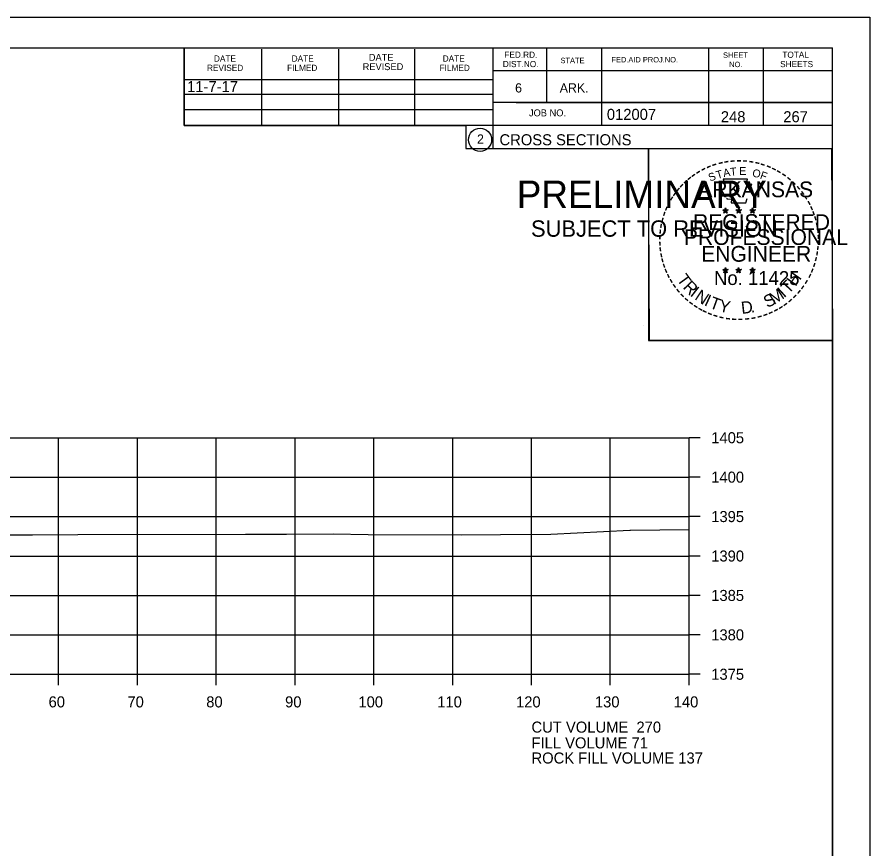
# Model space of a CAD drawing. Extents: x 1374311 to 1383814, y 384102 to 406278.
# Drawn here: x 1382694.8 to 1382803, y 405532.9 to 405638.4 of the extents above; entities that cross this region are included whole.
import ezdxf

# ---------------------------------------------------------------- set-up
doc = ezdxf.new("R2010")
doc.units = 0
for name, color, linetype in [('R_Axis', 7, 'Continuous'), ('R_Axis Annot', 7, 'Continuous'), ('R_Border', 7, 'Continuous'), ('R_Border PE', 7, 'Continuous'), ('R_Border Prem', 7, 'Continuous'), ('R_Exist Surface', 7, 'Continuous'), ('R_Fin Surface', 7, 'Continuous'), ('R_Grid', 7, 'Continuous'), ('R_No Plot', 7, 'Continuous'), ('R_Water', 7, 'Continuous')]:
    doc.layers.add(name, color=color, linetype=linetype)

msp = doc.modelspace()

# ---------------------------------------------------------------- linework, layer by layer
at = {"layer": 'R_Axis'}
for p, q in [((1382780.07, 405555.07), (1382780.07, 405585.07)), ((1382781.47, 405585.07), (1382780.07, 405585.07)), ((1382781.47, 405580.07), (1382780.07, 405580.07)), ((1382781.47, 405575.07), (1382780.07, 405575.07)), ((1382781.47, 405570.07), (1382780.07, 405570.07)), ((1382781.47, 405565.07), (1382780.07, 405565.07)), ((1382781.47, 405560.07), (1382780.07, 405560.07)), ((1382500.07, 405555.07), (1382780.07, 405555.07)), ((1382700.07, 405553.67), (1382700.07, 405555.07)), ((1382710.07, 405553.67), (1382710.07, 405555.07)), ((1382720.07, 405553.67), (1382720.07, 405555.07)), ((1382730.07, 405553.67), (1382730.07, 405555.07)), ((1382740.07, 405553.67), (1382740.07, 405555.07)), ((1382750.07, 405553.67), (1382750.07, 405555.07)), ((1382760.07, 405553.67), (1382760.07, 405555.07)), ((1382770.07, 405553.67), (1382770.07, 405555.07)), ((1382780.07, 405553.67), (1382780.07, 405555.07)), ((1382781.47, 405555.07), (1382780.07, 405555.07))]:
    msp.add_line(p, q, dxfattribs=at)
at = {"layer": 'R_Border'}
for p, q in [((1382482.07, 405634.53), (1382798.25, 405634.53)), ((1382715.99, 405624.65), (1382715.99, 405634.53)), ((1382755.15, 405634.53), (1382755.15, 405621.73)), ((1382761.99, 405634.53), (1382761.99, 405627.59)), ((1382768.93, 405634.53), (1382768.93, 405624.65)), ((1382782.51, 405634.53), (1382782.51, 405624.65)), ((1382789.45, 405634.53), (1382789.45, 405624.65)), ((1382798.25, 405429.07), (1382798.25, 405634.53)), ((1382725.85, 405624.65), (1382725.85, 405634.33)), ((1382735.61, 405624.65), (1382735.61, 405634.33)), ((1382745.29, 405624.65), (1382745.29, 405634.33)), ((1382798.25, 405631.59), (1382755.15, 405631.59)), ((1382798.25, 405631.61), (1382798.25, 405631.61)), ((1382715.99, 405630.51), (1382755.15, 405630.51)), ((1382715.99, 405628.65), (1382755.15, 405628.65)), ((1382798.25, 405627.59), (1382755.15, 405627.59)), ((1382758.11, 405627.59), (1382798.25, 405627.59)), ((1382715.99, 405624.65), (1382715.99, 405626.71)), ((1382715.99, 405626.71), (1382755.15, 405626.71)), ((1382798.25, 405624.65), (1382715.99, 405624.65)), ((1382755.15, 405621.73), (1382798.25, 405621.73))]:
    msp.add_line(p, q, dxfattribs=at)
msp.add_circle((1382753.54, 405622.86), 1.47, dxfattribs=at)
at = {"layer": 'R_Border PE'}
for p, q in [((1382784.34, 405613.98), (1382784.69, 405613.87)), ((1382784.34, 405613.98), (1382784.59, 405613.94)), ((1382784.34, 405613.98), (1382784.57, 405613.86)), ((1382784.47, 405613.57), (1382784.69, 405613.87)), ((1382784.47, 405613.57), (1382784.6, 405613.82)), ((1382784.69, 405614.23), (1382784.64, 405613.98)), ((1382784.69, 405613.87), (1382784.69, 405614.23)), ((1382784.69, 405614.23), (1382784.73, 405613.98)), ((1382785.03, 405613.98), (1382784.69, 405613.87)), ((1382784.9, 405613.57), (1382784.69, 405613.87)), ((1382785.03, 405613.98), (1382784.75, 405613.93)), ((1382784.9, 405613.57), (1382784.76, 405613.86)), ((1382785.03, 405613.98), (1382784.83, 405613.88)), ((1382786.01, 405613.98), (1382786.36, 405613.87)), ((1382786.01, 405613.98), (1382786.26, 405613.94)), ((1382786.01, 405613.98), (1382786.24, 405613.86)), ((1382786.14, 405613.57), (1382786.36, 405613.87)), ((1382786.14, 405613.57), (1382786.27, 405613.82)), ((1382786.36, 405614.23), (1382786.31, 405613.98)), ((1382786.36, 405613.87), (1382786.36, 405614.23)), ((1382786.36, 405614.23), (1382786.4, 405613.98)), ((1382786.7, 405613.98), (1382786.36, 405613.87)), ((1382786.57, 405613.57), (1382786.36, 405613.87)), ((1382786.7, 405613.98), (1382786.42, 405613.93)), ((1382786.57, 405613.57), (1382786.43, 405613.86)), ((1382786.7, 405613.98), (1382786.5, 405613.88)), ((1382787.77, 405613.97), (1382788.12, 405613.86)), ((1382787.77, 405613.97), (1382788.02, 405613.92)), ((1382787.77, 405613.97), (1382788.01, 405613.85)), ((1382787.9, 405613.56), (1382788.12, 405613.86)), ((1382788.12, 405614.22), (1382788.08, 405613.97)), ((1382788.12, 405613.86), (1382788.12, 405614.22)), ((1382788.12, 405614.22), (1382788.17, 405613.97)), ((1382788.47, 405613.97), (1382788.12, 405613.86)), ((1382788.33, 405613.56), (1382788.12, 405613.86)), ((1382788.47, 405613.97), (1382788.18, 405613.92)), ((1382788.33, 405613.56), (1382788.2, 405613.85)), ((1382788.47, 405613.97), (1382788.26, 405613.87)), ((1382784.47, 405613.57), (1382784.68, 405613.79)), ((1382784.9, 405613.57), (1382784.68, 405613.79)), ((1382786.14, 405613.57), (1382786.35, 405613.79)), ((1382786.57, 405613.57), (1382786.35, 405613.79)), ((1382787.9, 405613.56), (1382788.03, 405613.8)), ((1382787.9, 405613.56), (1382788.12, 405613.78)), ((1382788.33, 405613.56), (1382788.12, 405613.77)), ((1382784.33, 405606.41), (1382784.68, 405606.3)), ((1382784.33, 405606.41), (1382784.59, 405606.36)), ((1382784.33, 405606.41), (1382784.57, 405606.29)), ((1382784.47, 405606), (1382784.68, 405606.3)), ((1382784.47, 405606), (1382784.59, 405606.24)), ((1382784.68, 405606.66), (1382784.64, 405606.41)), ((1382784.68, 405606.3), (1382784.68, 405606.66)), ((1382784.68, 405606.66), (1382784.73, 405606.41)), ((1382785.03, 405606.41), (1382784.68, 405606.3)), ((1382784.89, 405606), (1382784.68, 405606.3)), ((1382785.03, 405606.41), (1382784.74, 405606.36)), ((1382784.89, 405606), (1382784.76, 405606.29)), ((1382785.03, 405606.41), (1382784.82, 405606.31)), ((1382786, 405606.41), (1382786.35, 405606.3)), ((1382786, 405606.41), (1382786.25, 405606.36)), ((1382786, 405606.41), (1382786.24, 405606.29)), ((1382786.13, 405606), (1382786.35, 405606.3)), ((1382786.13, 405606), (1382786.26, 405606.24)), ((1382786.35, 405606.66), (1382786.31, 405606.41)), ((1382786.35, 405606.3), (1382786.35, 405606.66)), ((1382786.35, 405606.66), (1382786.4, 405606.41)), ((1382786.7, 405606.41), (1382786.35, 405606.3)), ((1382786.56, 405606), (1382786.35, 405606.3)), ((1382786.7, 405606.41), (1382786.41, 405606.36)), ((1382786.56, 405606), (1382786.43, 405606.29)), ((1382786.7, 405606.41), (1382786.49, 405606.31)), ((1382787.77, 405606.4), (1382788.12, 405606.29)), ((1382787.77, 405606.4), (1382788.02, 405606.35)), ((1382787.77, 405606.4), (1382788.01, 405606.28)), ((1382787.9, 405605.99), (1382788.12, 405606.29)), ((1382788.12, 405606.65), (1382788.08, 405606.4)), ((1382788.12, 405606.29), (1382788.12, 405606.65)), ((1382788.12, 405606.65), (1382788.17, 405606.4)), ((1382788.46, 405606.4), (1382788.12, 405606.29)), ((1382788.33, 405605.99), (1382788.12, 405606.29)), ((1382788.46, 405606.4), (1382788.18, 405606.35)), ((1382788.33, 405605.99), (1382788.19, 405606.28)), ((1382788.46, 405606.4), (1382788.26, 405606.3)), ((1382784.47, 405606), (1382784.68, 405606.22)), ((1382784.89, 405606), (1382784.68, 405606.21)), ((1382786.13, 405606), (1382786.35, 405606.22)), ((1382786.56, 405606), (1382786.35, 405606.21)), ((1382787.9, 405605.99), (1382788.03, 405606.23)), ((1382787.9, 405605.99), (1382788.12, 405606.21)), ((1382788.33, 405605.99), (1382788.12, 405606.2))]:
    msp.add_line(p, q, dxfattribs=at)
for points in [[(1382784.38, 405617.86), (1382784.65, 405617.03)], [(1382787.89, 405616.94), (1382788.03, 405617.22), (1382787.35, 405617.2), (1382787.49, 405617.86), (1382784.38, 405617.86)], [(1382784.87, 405615.44), (1382784.87, 405615.35), (1382785.43, 405615.33), (1382785.38, 405614.86), (1382787.25, 405614.86), (1382787.45, 405615.39)], [(1382784.69, 405614.23), (1382784.9, 405613.57), (1382784.34, 405613.98), (1382785.03, 405613.98), (1382784.47, 405613.57), (1382784.69, 405614.23)], [(1382786.36, 405614.23), (1382786.57, 405613.57), (1382786.01, 405613.98), (1382786.7, 405613.98), (1382786.14, 405613.57), (1382786.36, 405614.23)], [(1382788.12, 405614.22), (1382788.33, 405613.56), (1382787.77, 405613.97), (1382788.47, 405613.97), (1382787.9, 405613.56), (1382788.12, 405614.22)], [(1382784.68, 405606.66), (1382784.89, 405606), (1382784.33, 405606.41), (1382785.03, 405606.41), (1382784.47, 405606), (1382784.68, 405606.66)], [(1382786.35, 405606.66), (1382786.56, 405606), (1382786, 405606.41), (1382786.7, 405606.41), (1382786.13, 405606), (1382786.35, 405606.66)], [(1382788.12, 405606.65), (1382788.33, 405605.99), (1382787.77, 405606.4), (1382788.46, 405606.4), (1382787.9, 405605.99), (1382788.12, 405606.65)]]:
    msp.add_lwpolyline(points, dxfattribs=at)
for centre, radius in [((1382784.68, 405613.87), 0.172), ((1382784.68, 405613.87), 0.145), ((1382784.68, 405613.87), 0.116), ((1382784.68, 405613.87), 0.0991), ((1382784.68, 405613.87), 0.0747), ((1382784.68, 405613.87), 0.0495), ((1382784.68, 405613.87), 0.0296), ((1382786.35, 405613.87), 0.172), ((1382786.35, 405613.87), 0.145), ((1382786.35, 405613.87), 0.116), ((1382786.35, 405613.87), 0.0991), ((1382786.35, 405613.87), 0.0747), ((1382786.35, 405613.87), 0.0495), ((1382786.35, 405613.87), 0.0296), ((1382788.12, 405613.86), 0.172), ((1382788.12, 405613.86), 0.145), ((1382788.12, 405613.86), 0.116), ((1382788.12, 405613.86), 0.0991), ((1382788.12, 405613.86), 0.0747), ((1382788.12, 405613.86), 0.0495), ((1382788.12, 405613.86), 0.0296), ((1382784.68, 405606.3), 0.172), ((1382784.68, 405606.3), 0.145), ((1382784.68, 405606.3), 0.116), ((1382784.68, 405606.3), 0.0991), ((1382784.68, 405606.3), 0.0747), ((1382784.68, 405606.3), 0.0495), ((1382784.68, 405606.3), 0.0296), ((1382786.35, 405606.3), 0.172), ((1382786.35, 405606.3), 0.145), ((1382786.35, 405606.3), 0.116), ((1382786.35, 405606.3), 0.0991), ((1382786.35, 405606.3), 0.0747), ((1382786.35, 405606.3), 0.0495), ((1382786.35, 405606.3), 0.0296), ((1382788.12, 405606.29), 0.172), ((1382788.12, 405606.29), 0.145), ((1382788.12, 405606.29), 0.116), ((1382788.12, 405606.29), 0.0991), ((1382788.12, 405606.29), 0.0747), ((1382788.12, 405606.29), 0.0495), ((1382788.12, 405606.29), 0.0296)]:
    msp.add_circle(centre, radius, dxfattribs=at)
at = {"layer": 'R_Exist Surface'}
msp.add_lwpolyline([(1382691.91, 405572.76), (1382696.79, 405572.76), (1382702.53, 405572.78), (1382723.78, 405572.82), (1382728.97, 405572.84), (1382734.93, 405572.87), (1382739.33, 405572.81), (1382751.14, 405572.74), (1382756.14, 405572.79), (1382762.53, 405572.86), (1382772.55, 405573.33), (1382772.61, 405573.33), (1382772.62, 405573.33), (1382780.07, 405573.41)], dxfattribs=at)
at = {"layer": 'R_Grid'}
for p, q in [((1382500.07, 405585.07), (1382780.07, 405585.07)), ((1382700.07, 405555.07), (1382700.07, 405585.07)), ((1382710.07, 405555.07), (1382710.07, 405585.07)), ((1382720.07, 405555.07), (1382720.07, 405585.07)), ((1382730.07, 405555.07), (1382730.07, 405585.07)), ((1382740.07, 405555.07), (1382740.07, 405585.07)), ((1382750.07, 405555.07), (1382750.07, 405585.07)), ((1382760.07, 405555.07), (1382760.07, 405585.07)), ((1382770.07, 405555.07), (1382770.07, 405585.07)), ((1382780.07, 405555.07), (1382780.07, 405585.07)), ((1382500.07, 405580.07), (1382780.07, 405580.07)), ((1382500.07, 405575.07), (1382780.07, 405575.07)), ((1382500.07, 405570.07), (1382780.07, 405570.07)), ((1382500.07, 405565.07), (1382780.07, 405565.07)), ((1382500.07, 405560.07), (1382780.07, 405560.07)), ((1382500.07, 405555.07), (1382780.07, 405555.07))]:
    msp.add_line(p, q, dxfattribs=at)
at = {"layer": 'R_No Plot'}
for p, q in [((1382469.67, 405638.42), (1382803, 405638.42)), ((1382774.29, 405599.27), (1382774.29, 405599.27))]:
    msp.add_line(p, q, dxfattribs=at)
for points in [[(1382469.66, 405638.42), (1382803, 405638.42), (1382803, 405425.08), (1382469.66, 405425.08)], [(1382715.99, 405634.53), (1382715.99, 405624.65), (1382751.72, 405624.65), (1382751.72, 405621.73), (1382774.92, 405621.73), (1382774.92, 405597.39), (1382798.25, 405597.39), (1382798.25, 405429.07), (1382482.07, 405429.07), (1382482.07, 405634.53)], [(1382774.92, 405621.73), (1382798.13, 405621.73), (1382798.25, 405597.39), (1382775.04, 405597.39)]]:
    msp.add_lwpolyline(points, close=True, dxfattribs=at)

# ---------------------------------------------------------------- texts
at = {"layer": 'R_Axis Annot'}
for s, p in [('1405', (1382782.87, 405584.37)), ('1400', (1382782.87, 405579.37)), ('1395', (1382782.87, 405574.37)), ('1390', (1382782.87, 405569.37)), ('1385', (1382782.87, 405564.37)), ('1380', (1382782.87, 405559.37)), ('1375', (1382782.87, 405554.37)), ('60', (1382698.81, 405550.87)), ('70', (1382708.81, 405550.87)), ('80', (1382718.81, 405550.87)), ('90', (1382728.81, 405550.87)), ('100', (1382738.11, 405550.87)), ('110', (1382748.11, 405550.87)), ('120', (1382758.11, 405550.87)), ('130', (1382768.11, 405550.87)), ('140', (1382778.11, 405550.87)), ('CUT VOLUME  270', (1382760.07, 405547.67)), ('FILL VOLUME 71', (1382760.07, 405545.67))]:
    msp.add_text(s, height=1.4, dxfattribs=at).set_placement(p)
at = {"layer": 'R_Border'}
for s, height, p in [('DATE', 0.782, (1382719.79, 405632.77)), ('DATE', 0.782, (1382729.65, 405632.77)), ('DATE', 0.879, (1382739.43, 405632.87)), ('DATE', 0.782, (1382748.81, 405632.77)), ('FED.RD.', 0.782, (1382756.63, 405633.25)), ('FED.AID PROJ.NO.', 0.684, (1382770.21, 405632.67)), ('SHEET', 0.684, (1382784.37, 405633.25)), ('TOTAL', 0.782, (1382791.89, 405633.25)), ('REVISED', 0.782, (1382718.91, 405631.59)), ('FILMED', 0.782, (1382729.07, 405631.59)), ('REVISED', 0.879, (1382738.65, 405631.69)), ('FILMED', 0.782, (1382748.41, 405631.59)), ('DIST.NO.', 0.782, (1382756.43, 405632.07)), ('STATE', 0.684, (1382763.75, 405632.57)), ('NO.', 0.684, (1382785.15, 405632.07)), ('SHEETS', 0.782, (1382791.61, 405632.07)), ('6', 1.17, (1382757.99, 405628.85)), ('ARK.', 1.172, (1382763.65, 405628.85)), ('012007', 1.4, (1382769.63, 405625.38)), ('JOB NO.', 0.879, (1382759.75, 405625.83)), ('2', 1.17, (1382753.16, 405622.37)), ('CROSS SECTIONS', 1.4, (1382756.01, 405622.16))]:
    msp.add_text(s, height=height, rotation=360, dxfattribs=at).set_placement(p)
at = {"layer": 'R_Border PE'}
for s, height, rotation, p in [('-', 1.6, 28.7918, (1382781.86, 405618.4)), ('-', 1.6, 24.3072, (1382782.49, 405618.72)), ('-', 1.6, 19.1761, (1382783.12, 405618.99)), ('-', 1.6, 13.6301, (1382783.87, 405619.23)), ('-', 1.6, 10.2193, (1382784.55, 405619.39)), ('T', 1, 6.0228, (1382785.32, 405618.28)), ('-', 1.6, 5.8968, (1382785.28, 405619.5)), ('-', 1.6, 0.1862, (1382786.05, 405619.57)), ('E', 1, 0.8323, (1382786.43, 405618.39)), ('-', 1.6, 357.743, (1382786.78, 405619.56)), ('-', 1.6, 352.1617, (1382787.52, 405619.5)), ('-', 1.6, 347.2049, (1382788.24, 405619.39)), ('-', 1.6, 342.3362, (1382788.87, 405619.23)), ('-', 1.6, 337.8551, (1382789.61, 405619.01)), ('-', 1.6, 334.1211, (1382790.24, 405618.74)), ('-', 1.6, 38.9507, (1382780.21, 405617.26)), ('-', 1.6, 36.2317, (1382780.68, 405617.63)), ('-', 1.6, 34.0636, (1382781.26, 405618.03)), ('S', 1, 21.594, (1382782.73, 405617.54)), ('T', 1, 16.4036, (1382783.65, 405617.87)), ('A', 1, 11.2132, (1382784.47, 405618.12)), ('O', 1, 350.4515, (1382788.03, 405618.18)), ('F', 1, 340.0707, (1382788.98, 405617.96)), ('-', 1.6, 329.6409, (1382790.82, 405618.46)), ('-', 1.6, 325.8627, (1382791.46, 405618.09)), ('-', 1.6, 320.5297, (1382792.07, 405617.67)), ('-', 1.6, 48.423, (1382779.33, 405616.36)), ('-', 1.6, 42.9622, (1382779.77, 405616.84)), ('ARKANSAS', 2, 360, (1382781.23, 405615.57)), ('-', 1.6, 315.5786, (1382792.67, 405617.18)), ('-', 1.6, 54.2325, (1382778.51, 405615.31)), ('-', 1.6, 50.6142, (1382778.92, 405615.88)), ('-', 1.6, 309.8797, (1382793.24, 405616.63)), ('-', 1.6, 306.6522, (1382793.77, 405616.03)), ('-', 1.6, 62.8713, (1382777.87, 405614.17)), ('-', 1.6, 58.0706, (1382778.18, 405614.78)), ('-', 1.4, 303.6753, (1382794.25, 405615.46)), ('-', 1.6, 299.6684, (1382794.57, 405614.85)), ('-', 1.6, 67.7743, (1382777.61, 405613.56)), ('DWB', 0.01, 360, (1382784.67, 405613.86)), ('DWB', 0.01, 360, (1382786.34, 405613.86)), ('DWB', 0.01, 360, (1382788.11, 405613.85)), ('-', 1.6, 294.6628, (1382794.89, 405614.24)), ('-', 1.6, 290.5728, (1382795.15, 405613.66)), ('-', 1.6, 75.461, (1382777.2, 405612.21)), ('-', 1.6, 72.3945, (1382777.39, 405612.93)), ('REGISTERED', 2, 360, (1382780.55, 405611.42)), ('-', 1.6, 285.1233, (1382795.39, 405613.08)), ('-', 1.6, 81.2013, (1382777.06, 405611.5)), ('-', 1.6, 280.5493, (1382795.59, 405612.34)), ('-', 1.6, 89.0622, (1382776.96, 405610.11)), ('-', 1.6, 85.1863, (1382776.99, 405610.81)), ('PROFESSIONAL', 2, 360, (1382779.4, 405609.52)), ('-', 1.6, 276.5962, (1382795.75, 405611.57)), ('-', 1.6, 274.3301, (1382795.81, 405610.85)), ('-', 1.6, 94.1959, (1382777, 405609.38)), ('-', 1.6, 269.9407, (1382795.84, 405610.22)), ('-', 1.6, 98.9479, (1382777.07, 405608.72)), ('-', 1.6, 101.7149, (1382777.21, 405607.98)), ('ENGINEER', 2, 360, (1382781.59, 405607.39)), ('-', 1.6, 260.9953, (1382795.75, 405608.9)), ('-', 1.6, 263.5172, (1382795.82, 405609.55)), ('-', 1.6, 105.4578, (1382777.37, 405607.39)), ('-', 1.6, 255.7626, (1382795.64, 405608.22)), ('-', 1.6, 109.0874, (1382777.58, 405606.76)), ('-', 1.6, 114.0643, (1382777.84, 405606.16)), ('DWB', 0.01, 360, (1382784.67, 405606.29)), ('DWB', 0.01, 360, (1382786.34, 405606.29)), ('DWB', 0.01, 360, (1382788.1, 405606.28)), ('-', 1.6, 247.8887, (1382795.24, 405606.83)), ('-', 1.6, 252.8681, (1382795.46, 405607.5)), ('-', 1.6, 115.7289, (1382778.14, 405605.54)), ('-', 1.6, 120.4471, (1382778.5, 405604.96)), ('T', 1.54, 306.0406, (1382778.44, 405605.13)), ('No. 11425', 1.757, 360, (1382783.22, 405604.44)), ('T', 1.54, 46.6444, (1382792.67, 405603.23)), ('H', 1.54, 54.6088, (1382793.56, 405604.17)), ('-', 1.6, 244.6197, (1382794.98, 405606.2)), ('-', 1.6, 125.8934, (1382778.9, 405604.4)), ('R', 1.54, 314.005, (1382779.2, 405604.09)), ('I', 1.54, 321.9694, (1382780.1, 405603.15)), ('I', 1.54, 42.1136, (1382792.11, 405602.75)), ('-', 1.6, 233.8452, (1382794.18, 405604.8)), ('-', 1.6, 239.0712, (1382794.58, 405605.45)), ('-', 1.6, 130.7181, (1382779.36, 405603.84)), ('-', 1.6, 134.2238, (1382779.88, 405603.3)), ('N', 1.54, 326.5002, (1382780.67, 405602.68)), ('I', 1.54, 335.3603, (1382781.88, 405601.9)), ('T', 1.54, 339.8912, (1382782.54, 405601.57)), ('S', 1.54, 26.9312, (1382789.99, 405601.5)), ('M', 1.54, 32.6563, (1382790.83, 405601.9)), ('-', 1.6, 225.7653, (1382793.27, 405603.67)), ('-', 1.6, 231.2538, (1382793.75, 405604.23)), ('-', 1.6, 138.9338, (1382780.41, 405602.83)), ('-', 1.6, 144.6463, (1382780.96, 405602.43)), ('-', 1.6, 148.0898, (1382781.52, 405602.06)), ('Y', 1.54, 347.8556, (1382783.76, 405601.12)), ('D', 1.54, 6.3969, (1382786.74, 405600.77)), ('-', 1.6, 215.7363, (1382792.2, 405602.68)), ('-', 1.6, 221.0851, (1382792.75, 405603.16)), ('-', 1.6, 151.5704, (1382782.1, 405601.73)), ('-', 1.6, 154.6002, (1382782.62, 405601.49)), ('-', 1.6, 158.5612, (1382783.25, 405601.23)), ('.', 1.54, 13.7642, (1382787.93, 405600.89)), ('-', 1.6, 200.7184, (1382789.86, 405601.36)), ('-', 1.6, 204.2516, (1382790.48, 405601.63)), ('-', 1.6, 207.3568, (1382791.11, 405601.95)), ('-', 1.6, 212.2491, (1382791.67, 405602.3)), ('-', 1.6, 162.7983, (1382783.93, 405601.02)), ('-', 1.6, 167.5555, (1382784.65, 405600.85)), ('-', 1.6, 173.1155, (1382785.42, 405600.74)), ('-', 1.6, 176.5183, (1382786.17, 405600.69)), ('-', 1.6, 181.5918, (1382786.91, 405600.71)), ('-', 1.6, 185.8167, (1382787.72, 405600.79)), ('-', 1.6, 191.2858, (1382788.46, 405600.92)), ('-', 1.6, 195.4743, (1382789.19, 405601.12))]:
    msp.add_text(s, height=height, rotation=rotation, dxfattribs=at).set_placement(p)
at = {"layer": 'R_Border Prem'}
for s, height, p in [('PRELIMINARY', 3.5, (1382758.2, 405614.19)), ('DWB', 0.01, (1382758.95, 405616.04)), ('SUBJECT TO REVISION', 2.0751, (1382760.01, 405610.56))]:
    msp.add_text(s, height=height, rotation=360, dxfattribs=at).set_placement(p)
at = {"layer": 'R_Fin Surface'}
for s, p in [('11-7-17', (1382716.38, 405628.9)), ('ROCK FILL VOLUME 137', (1382760.07, 405543.75))]:
    msp.add_text(s, height=1.4, dxfattribs=at).set_placement(p)
at = {"layer": 'R_Water'}
for s, p in [('248', (1382784.09, 405625.08)), ('267', (1382792.01, 405625.08))]:
    msp.add_text(s, height=1.4, rotation=360, dxfattribs=at).set_placement(p)

doc.saveas('drawing.dxf')
